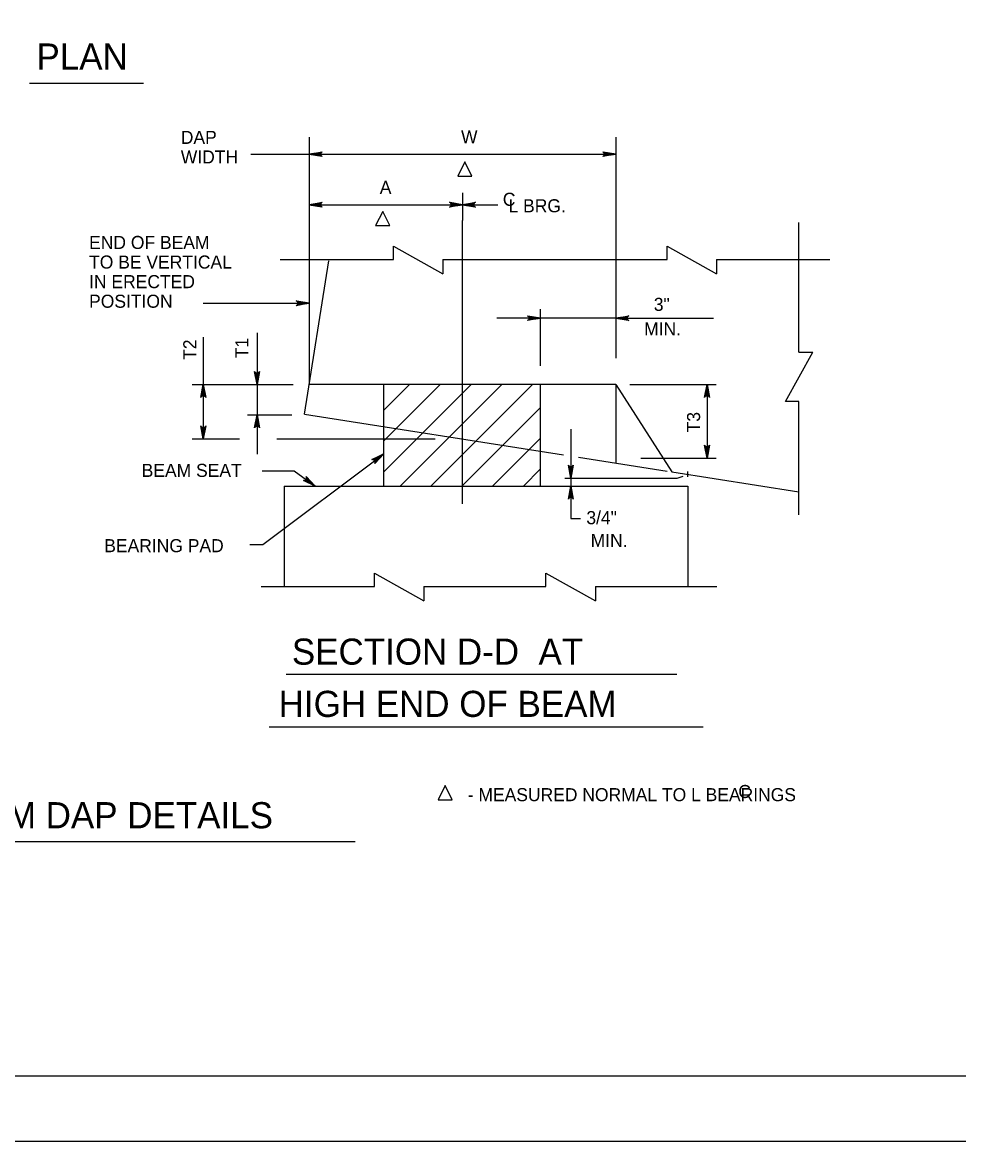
# Model space of a CAD drawing. Extents: x 639331 to 643089, y 299088 to 300975.
# Drawn here: x 640779.2 to 640994.2, y 299087.7 to 299344.7 of the extents above; entities that cross this region are included whole.
import ezdxf

# ---------------------------------------------------------------- set-up
doc = ezdxf.new("R2010")
doc.units = 0
doc.layers.add('1', color=7, linetype='Continuous')
doc.layers.add('PLT-BNDY', color=7, linetype='Continuous')

msp = doc.modelspace()

# ---------------------------------------------------------------- linework, layer by layer
at = {"layer": '1'}
for p, q in [((640780.89, 299330.7), (640807.02, 299330.7)), ((640845.1, 299318.28), (640845.1, 299290.22)), ((640915.45, 299318.28), (640915.45, 299267.53)), ((640831.7, 299314.4), (640915.45, 299314.4)), ((640880.28, 299305.55), (640880.28, 299299.19)), ((640845.1, 299302.8), (640880.28, 299302.8)), ((640880.28, 299302.8), (640888.41, 299302.8)), ((640880.28, 299234.12), (640880.28, 299299.19)), ((640957.48, 299268.95), (640957.48, 299298.75)), ((640864.4, 299290.22), (640864.4, 299293.27)), ((640864.4, 299293.27), (640875.75, 299286.97)), ((640927.24, 299290.22), (640927.24, 299293.27)), ((640927.24, 299293.27), (640938.59, 299286.97)), ((640838.4, 299290.22), (640864.4, 299290.22)), ((640845.1, 299290.22), (640845.1, 299261.53)), ((640875.75, 299290.22), (640927.24, 299290.22)), ((640875.75, 299290.22), (640875.75, 299286.97)), ((640938.59, 299290.22), (640938.59, 299286.97)), ((640938.59, 299290.22), (640964.59, 299290.22)), ((640844.03, 299254.73), (640849.57, 299289.91)), ((640820.74, 299280.18), (640845.1, 299280.18)), ((640898.18, 299265.78), (640898.18, 299278.81)), ((640915.45, 299276.75), (640888.17, 299276.75)), ((640915.45, 299276.75), (640937.87, 299276.75)), ((640820.77, 299272.42), (640820.77, 299261.53)), ((640833.12, 299273.36), (640833.12, 299261.53)), ((640954.42, 299257.6), (640960.73, 299268.95)), ((640957.48, 299268.95), (640960.73, 299268.95)), ((640818.23, 299261.53), (640841.43, 299261.53)), ((640820.77, 299261.53), (640820.77, 299249.02)), ((640833.12, 299261.53), (640833.12, 299254.56)), ((640915.45, 299261.53), (640845.1, 299261.53)), ((640862.18, 299238.19), (640862.18, 299261.53)), ((640862.18, 299255.63), (640868.08, 299261.53)), ((640862.18, 299248.56), (640875.15, 299261.53)), ((640862.18, 299241.49), (640882.23, 299261.53)), ((640865.96, 299238.19), (640889.3, 299261.53)), ((640873.03, 299238.19), (640896.37, 299261.53)), ((640898.18, 299238.19), (640898.18, 299261.53)), ((640915.45, 299261.53), (640928.34, 299241.44)), ((640915.45, 299261.53), (640915.45, 299243.47)), ((640918.7, 299261.53), (640938.54, 299261.53)), ((640936.41, 299261.53), (640936.41, 299244.61)), ((640957.48, 299257.6), (640954.42, 299257.6)), ((640957.48, 299231.59), (640957.48, 299257.6)), ((640830.95, 299254.56), (640841.12, 299254.56)), ((640833.12, 299254.56), (640833.12, 299245.49)), ((640844.03, 299254.73), (640903.49, 299245.36)), ((640880.1, 299238.19), (640898.18, 299256.27)), ((640818.23, 299249.02), (640829.08, 299249.02)), ((640837.69, 299249.02), (640874.01, 299249.02)), ((640887.17, 299238.19), (640898.18, 299249.2)), ((640905.14, 299251.28), (640905.14, 299241.44)), ((640834.41, 299224.76), (640862.18, 299245.61)), ((640906.94, 299244.82), (640927.26, 299241.61)), ((640921.2, 299244.61), (640938.54, 299244.61)), ((640834.29, 299241.69), (640841.65, 299241.69)), ((640841.65, 299241.69), (640846.49, 299238.19)), ((640894.24, 299238.19), (640898.18, 299242.13)), ((640905.14, 299241.44), (640905.14, 299238.19)), ((640928.34, 299241.44), (640957.48, 299236.85)), ((640931.97, 299240.29), (640931.97, 299241.56)), ((640903.74, 299240.02), (640929.57, 299240.02)), ((640929.57, 299240.02), (640930.9, 299240.49)), ((640839.33, 299238.19), (640839.33, 299215.12)), ((640839.33, 299238.19), (640931.97, 299238.19)), ((640905.14, 299238.19), (640905.14, 299230.77)), ((640931.97, 299238.19), (640931.97, 299215.12)), ((640905.14, 299230.77), (640907.36, 299230.77)), ((640831.45, 299224.76), (640834.41, 299224.76)), ((640860.04, 299215.12), (640860.04, 299218.18)), ((640860.04, 299218.18), (640871.39, 299211.87)), ((640899.42, 299215.12), (640899.42, 299218.18)), ((640899.42, 299218.18), (640910.77, 299211.87)), ((640834.04, 299215.12), (640860.04, 299215.12)), ((640871.39, 299215.12), (640899.42, 299215.12)), ((640871.39, 299215.12), (640871.39, 299211.87)), ((640910.77, 299215.12), (640910.77, 299211.87)), ((640910.77, 299215.12), (640938.63, 299215.12)), ((640929.49, 299194.9), (640839.78, 299194.9)), ((640935.53, 299182.86), (640835.92, 299182.86)), ((640855.67, 299156.48), (640757.76, 299156.48)), ((641378.06, 299102.66), (640592.06, 299102.66))]:
    msp.add_line(p, q, dxfattribs=at)
for points in [[(640845.1, 299314.4), (640848.08, 299314.96), (640847.97, 299314.88), (640847.85, 299314.8), (640847.79, 299314.7), (640847.73, 299314.6), (640847.72, 299314.5), (640847.7, 299314.4), (640847.72, 299314.3), (640847.73, 299314.2), (640847.79, 299314.1), (640847.85, 299314), (640847.97, 299313.93), (640848.08, 299313.85), (640845.1, 299314.4), (640847.97, 299313.93), (640847.85, 299314), (640845.1, 299314.4), (640847.79, 299314.1), (640847.73, 299314.2), (640845.1, 299314.4), (640847.72, 299314.3), (640847.7, 299314.4), (640845.1, 299314.4), (640847.72, 299314.5), (640847.73, 299314.6), (640845.1, 299314.4), (640847.79, 299314.7), (640847.85, 299314.8), (640845.1, 299314.4), (640847.97, 299314.88)], [(640915.45, 299314.4), (640912.47, 299313.85), (640912.58, 299313.93), (640912.7, 299314), (640912.76, 299314.1), (640912.82, 299314.2), (640912.83, 299314.3), (640912.85, 299314.4), (640912.83, 299314.5), (640912.82, 299314.6), (640912.76, 299314.7), (640912.7, 299314.8), (640912.58, 299314.88), (640912.47, 299314.96), (640915.45, 299314.4), (640912.58, 299314.88), (640912.7, 299314.8), (640915.45, 299314.4), (640912.76, 299314.7), (640912.82, 299314.6), (640915.45, 299314.4), (640912.83, 299314.5), (640912.85, 299314.4), (640915.45, 299314.4), (640912.83, 299314.3), (640912.82, 299314.2), (640915.45, 299314.4), (640912.76, 299314.1), (640912.7, 299314), (640915.45, 299314.4), (640912.58, 299313.93)], [(640845.1, 299302.8), (640848.08, 299303.36), (640847.97, 299303.28), (640847.85, 299303.2), (640847.79, 299303.1), (640847.73, 299303), (640847.72, 299302.9), (640847.7, 299302.8), (640847.72, 299302.7), (640847.73, 299302.6), (640847.79, 299302.5), (640847.85, 299302.4), (640847.97, 299302.32), (640848.08, 299302.24), (640845.1, 299302.8), (640847.97, 299302.32), (640847.85, 299302.4), (640845.1, 299302.8), (640847.79, 299302.5), (640847.73, 299302.6), (640845.1, 299302.8), (640847.72, 299302.7), (640847.7, 299302.8), (640845.1, 299302.8), (640847.72, 299302.9), (640847.73, 299303), (640845.1, 299302.8), (640847.79, 299303.1), (640847.85, 299303.2), (640845.1, 299302.8), (640847.97, 299303.28)], [(640880.28, 299302.8), (640877.29, 299302.24), (640877.41, 299302.32), (640877.52, 299302.4), (640877.58, 299302.5), (640877.64, 299302.6), (640877.66, 299302.7), (640877.67, 299302.8), (640877.66, 299302.9), (640877.64, 299303), (640877.58, 299303.1), (640877.52, 299303.2), (640877.41, 299303.28), (640877.29, 299303.36), (640880.28, 299302.8), (640877.41, 299303.28), (640877.52, 299303.2), (640880.28, 299302.8), (640877.58, 299303.1), (640877.64, 299303), (640880.28, 299302.8), (640877.66, 299302.9), (640877.67, 299302.8), (640880.28, 299302.8), (640877.66, 299302.7), (640877.64, 299302.6), (640880.28, 299302.8), (640877.58, 299302.5), (640877.52, 299302.4), (640880.28, 299302.8), (640877.41, 299302.32)], [(640880.28, 299302.8), (640883.26, 299303.36), (640883.14, 299303.28), (640883.03, 299303.2), (640882.97, 299303.1), (640882.91, 299303), (640882.89, 299302.9), (640882.88, 299302.8), (640882.89, 299302.7), (640882.91, 299302.6), (640882.97, 299302.5), (640883.03, 299302.4), (640883.14, 299302.32), (640883.26, 299302.24), (640880.28, 299302.8), (640883.14, 299302.32), (640883.03, 299302.4), (640880.28, 299302.8), (640882.97, 299302.5), (640882.91, 299302.6), (640880.28, 299302.8), (640882.89, 299302.7), (640882.88, 299302.8), (640880.28, 299302.8), (640882.89, 299302.9), (640882.91, 299303), (640880.28, 299302.8), (640882.97, 299303.1), (640883.03, 299303.2), (640880.28, 299302.8), (640883.14, 299303.28)], [(640845.1, 299280.18), (640842.12, 299279.62), (640842.23, 299279.7), (640842.35, 299279.78), (640842.41, 299279.88), (640842.46, 299279.98), (640842.48, 299280.08), (640842.5, 299280.18), (640842.48, 299280.28), (640842.46, 299280.38), (640842.41, 299280.48), (640842.35, 299280.58), (640842.23, 299280.66), (640842.12, 299280.74), (640845.1, 299280.18), (640842.23, 299280.66), (640842.35, 299280.58), (640845.1, 299280.18), (640842.41, 299280.48), (640842.46, 299280.38), (640845.1, 299280.18), (640842.48, 299280.28), (640842.5, 299280.18), (640845.1, 299280.18), (640842.48, 299280.08), (640842.46, 299279.98), (640845.1, 299280.18), (640842.41, 299279.88), (640842.35, 299279.78), (640845.1, 299280.18), (640842.23, 299279.7)], [(640898.18, 299276.75), (640895.2, 299276.19), (640895.31, 299276.27), (640895.43, 299276.35), (640895.49, 299276.45), (640895.55, 299276.55), (640895.56, 299276.65), (640895.58, 299276.75), (640895.56, 299276.85), (640895.55, 299276.95), (640895.49, 299277.05), (640895.43, 299277.15), (640895.31, 299277.23), (640895.2, 299277.3), (640898.18, 299276.75), (640895.31, 299277.23), (640895.43, 299277.15), (640898.18, 299276.75), (640895.49, 299277.05), (640895.55, 299276.95), (640898.18, 299276.75), (640895.56, 299276.85), (640895.58, 299276.75), (640898.18, 299276.75), (640895.56, 299276.65), (640895.55, 299276.55), (640898.18, 299276.75), (640895.49, 299276.45), (640895.43, 299276.35), (640898.18, 299276.75), (640895.31, 299276.27)], [(640915.45, 299276.75), (640918.43, 299277.3), (640918.32, 299277.23), (640918.2, 299277.15), (640918.14, 299277.05), (640918.09, 299276.95), (640918.07, 299276.85), (640918.05, 299276.75), (640918.07, 299276.65), (640918.09, 299276.55), (640918.14, 299276.45), (640918.2, 299276.35), (640918.32, 299276.27), (640918.43, 299276.19), (640915.45, 299276.75), (640918.32, 299276.27), (640918.2, 299276.35), (640915.45, 299276.75), (640918.14, 299276.45), (640918.09, 299276.55), (640915.45, 299276.75), (640918.07, 299276.65), (640918.05, 299276.75), (640915.45, 299276.75), (640918.07, 299276.85), (640918.09, 299276.95), (640915.45, 299276.75), (640918.14, 299277.05), (640918.2, 299277.15), (640915.45, 299276.75), (640918.32, 299277.23)], [(640833.12, 299261.53), (640832.56, 299264.51), (640832.64, 299264.4), (640832.72, 299264.28), (640832.82, 299264.23), (640832.92, 299264.17), (640833.02, 299264.15), (640833.12, 299264.13), (640833.22, 299264.15), (640833.32, 299264.17), (640833.42, 299264.23), (640833.52, 299264.28), (640833.6, 299264.4), (640833.68, 299264.51), (640833.12, 299261.53), (640833.6, 299264.4), (640833.52, 299264.28), (640833.12, 299261.53), (640833.42, 299264.23), (640833.32, 299264.17), (640833.12, 299261.53), (640833.22, 299264.15), (640833.12, 299264.13), (640833.12, 299261.53), (640833.02, 299264.15), (640832.92, 299264.17), (640833.12, 299261.53), (640832.82, 299264.23), (640832.72, 299264.28), (640833.12, 299261.53), (640832.64, 299264.4)], [(640820.77, 299261.53), (640821.33, 299258.55), (640821.25, 299258.66), (640821.17, 299258.78), (640821.07, 299258.84), (640820.97, 299258.9), (640820.87, 299258.91), (640820.77, 299258.93), (640820.67, 299258.91), (640820.57, 299258.9), (640820.47, 299258.84), (640820.37, 299258.78), (640820.29, 299258.66), (640820.21, 299258.55), (640820.77, 299261.53), (640820.29, 299258.66), (640820.37, 299258.78), (640820.77, 299261.53), (640820.47, 299258.84), (640820.57, 299258.9), (640820.77, 299261.53), (640820.67, 299258.91), (640820.77, 299258.93), (640820.77, 299261.53), (640820.87, 299258.91), (640820.97, 299258.9), (640820.77, 299261.53), (640821.07, 299258.84), (640821.17, 299258.78), (640820.77, 299261.53), (640821.25, 299258.66)], [(640936.41, 299261.53), (640936.97, 299258.55), (640936.89, 299258.66), (640936.81, 299258.78), (640936.71, 299258.84), (640936.61, 299258.9), (640936.51, 299258.91), (640936.41, 299258.93), (640936.31, 299258.91), (640936.21, 299258.9), (640936.11, 299258.84), (640936.01, 299258.78), (640935.93, 299258.66), (640935.85, 299258.55), (640936.41, 299261.53), (640935.93, 299258.66), (640936.01, 299258.78), (640936.41, 299261.53), (640936.11, 299258.84), (640936.21, 299258.9), (640936.41, 299261.53), (640936.31, 299258.91), (640936.41, 299258.93), (640936.41, 299261.53), (640936.51, 299258.91), (640936.61, 299258.9), (640936.41, 299261.53), (640936.71, 299258.84), (640936.81, 299258.78), (640936.41, 299261.53), (640936.89, 299258.66)], [(640833.12, 299254.56), (640833.68, 299251.58), (640833.6, 299251.69), (640833.52, 299251.81), (640833.42, 299251.87), (640833.32, 299251.93), (640833.22, 299251.94), (640833.12, 299251.96), (640833.02, 299251.94), (640832.92, 299251.93), (640832.82, 299251.87), (640832.72, 299251.81), (640832.64, 299251.69), (640832.56, 299251.58), (640833.12, 299254.56), (640832.64, 299251.69), (640832.72, 299251.81), (640833.12, 299254.56), (640832.82, 299251.87), (640832.92, 299251.93), (640833.12, 299254.56), (640833.02, 299251.94), (640833.12, 299251.96), (640833.12, 299254.56), (640833.22, 299251.94), (640833.32, 299251.93), (640833.12, 299254.56), (640833.42, 299251.87), (640833.52, 299251.81), (640833.12, 299254.56), (640833.6, 299251.69)], [(640820.77, 299249.02), (640820.21, 299252), (640820.29, 299251.89), (640820.37, 299251.77), (640820.47, 299251.71), (640820.57, 299251.65), (640820.67, 299251.64), (640820.77, 299251.62), (640820.87, 299251.64), (640820.97, 299251.65), (640821.07, 299251.71), (640821.17, 299251.77), (640821.25, 299251.89), (640821.33, 299252), (640820.77, 299249.02), (640821.25, 299251.89), (640821.17, 299251.77), (640820.77, 299249.02), (640821.07, 299251.71), (640820.97, 299251.65), (640820.77, 299249.02), (640820.87, 299251.64), (640820.77, 299251.62), (640820.77, 299249.02), (640820.67, 299251.64), (640820.57, 299251.65), (640820.77, 299249.02), (640820.47, 299251.71), (640820.37, 299251.77), (640820.77, 299249.02), (640820.29, 299251.89)], [(640936.41, 299244.61), (640935.85, 299247.59), (640935.93, 299247.48), (640936.01, 299247.37), (640936.11, 299247.31), (640936.21, 299247.25), (640936.31, 299247.23), (640936.41, 299247.21), (640936.51, 299247.23), (640936.61, 299247.25), (640936.71, 299247.31), (640936.81, 299247.37), (640936.89, 299247.48), (640936.97, 299247.59), (640936.41, 299244.61), (640936.89, 299247.48), (640936.81, 299247.37), (640936.41, 299244.61), (640936.71, 299247.31), (640936.61, 299247.25), (640936.41, 299244.61), (640936.51, 299247.23), (640936.41, 299247.21), (640936.41, 299244.61), (640936.31, 299247.23), (640936.21, 299247.25), (640936.41, 299244.61), (640936.11, 299247.31), (640936.01, 299247.37), (640936.41, 299244.61), (640935.93, 299247.48)], [(640862.18, 299245.61), (640860.13, 299243.38), (640860.18, 299243.51), (640860.22, 299243.64), (640860.21, 299243.76), (640860.2, 299243.87), (640860.15, 299243.96), (640860.1, 299244.05), (640860.03, 299244.12), (640859.95, 299244.19), (640859.85, 299244.24), (640859.74, 299244.28), (640859.6, 299244.28), (640859.46, 299244.27), (640862.18, 299245.61), (640859.6, 299244.28), (640859.74, 299244.28), (640862.18, 299245.61), (640859.85, 299244.24), (640859.95, 299244.19), (640862.18, 299245.61), (640860.03, 299244.12), (640860.1, 299244.05), (640862.18, 299245.61), (640860.15, 299243.96), (640860.2, 299243.87), (640862.18, 299245.61), (640860.21, 299243.76), (640860.22, 299243.64), (640862.18, 299245.61), (640860.18, 299243.51)], [(640905.14, 299240.02), (640904.58, 299243), (640904.66, 299242.89), (640904.74, 299242.77), (640904.84, 299242.71), (640904.94, 299242.65), (640905.04, 299242.64), (640905.14, 299242.62), (640905.24, 299242.64), (640905.34, 299242.65), (640905.44, 299242.71), (640905.54, 299242.77), (640905.62, 299242.89), (640905.7, 299243), (640905.14, 299240.02), (640905.62, 299242.89), (640905.54, 299242.77), (640905.14, 299240.02), (640905.44, 299242.71), (640905.34, 299242.65), (640905.14, 299240.02), (640905.24, 299242.64), (640905.14, 299242.62), (640905.14, 299240.02), (640905.04, 299242.64), (640904.94, 299242.65), (640905.14, 299240.02), (640904.84, 299242.71), (640904.74, 299242.77), (640905.14, 299240.02), (640904.66, 299242.89)], [(640846.49, 299238.19), (640843.75, 299239.49), (640843.89, 299239.48), (640844.03, 299239.48), (640844.13, 299239.53), (640844.24, 299239.57), (640844.31, 299239.64), (640844.39, 299239.72), (640844.43, 299239.81), (640844.48, 299239.9), (640844.49, 299240.01), (640844.5, 299240.13), (640844.45, 299240.26), (640844.4, 299240.39), (640846.49, 299238.19), (640844.45, 299240.26), (640844.5, 299240.13), (640846.49, 299238.19), (640844.49, 299240.01), (640844.48, 299239.9), (640846.49, 299238.19), (640844.43, 299239.81), (640844.39, 299239.72), (640846.49, 299238.19), (640844.31, 299239.64), (640844.24, 299239.57), (640846.49, 299238.19), (640844.13, 299239.53), (640844.03, 299239.48), (640846.49, 299238.19), (640843.89, 299239.48)], [(640905.14, 299238.19), (640905.7, 299235.21), (640905.62, 299235.32), (640905.54, 299235.44), (640905.44, 299235.5), (640905.34, 299235.56), (640905.24, 299235.57), (640905.14, 299235.59), (640905.04, 299235.57), (640904.94, 299235.56), (640904.84, 299235.5), (640904.74, 299235.44), (640904.66, 299235.32), (640904.58, 299235.21), (640905.14, 299238.19), (640904.66, 299235.32), (640904.74, 299235.44), (640905.14, 299238.19), (640904.84, 299235.5), (640904.94, 299235.56), (640905.14, 299238.19), (640905.04, 299235.57), (640905.14, 299235.59), (640905.14, 299238.19), (640905.24, 299235.57), (640905.34, 299235.56), (640905.14, 299238.19), (640905.44, 299235.5), (640905.54, 299235.44), (640905.14, 299238.19), (640905.62, 299235.32)]]:
    msp.add_lwpolyline(points, dxfattribs=at)
for points in [[(640879.2, 299309.39), (640882.42, 299309.39), (640880.81, 299312.62)], [(640860.34, 299298), (640863.56, 299298), (640861.95, 299301.23)], [(640874.67, 299166.18), (640877.9, 299166.18), (640876.28, 299169.41)]]:
    msp.add_lwpolyline(points, close=True, dxfattribs=at)
at = {"layer": 'PLT-BNDY'}
msp.add_lwpolyline([(640552.06, 299681.66), (641393.06, 299681.66), (641393.06, 299087.66), (640552.06, 299087.66)], close=True, dxfattribs=at)

# ---------------------------------------------------------------- texts
at = {"layer": '1'}
for s, height, p in [('PLAN', 6, (640782.48, 299333.83)), ('DAP', 3, (640815.61, 299316.77)), ('W', 3, (640879.94, 299316.91)), ('WIDTH', 3, (640815.61, 299312.27)), ('A', 3, (640861.28, 299305.3)), ('C', 3, (640889.53, 299302.55)), ('L BRG.', 3, (640890.84, 299301.06)), ('END OF BEAM', 3, (640794.56, 299292.64)), ('TO BE VERTICAL', 3, (640794.56, 299288.14)), ('IN ERECTED', 3, (640794.56, 299283.64)), ('POSITION', 3, (640794.56, 299279.14)), ('3"', 3, (640924.19, 299278.42)), ('MIN.', 3, (640921.96, 299272.79)), ('BEAM SEAT', 3, (640806.63, 299240.3)), ('3/4"', 3, (640908.71, 299229.44)), ('BEARING PAD', 3, (640798.04, 299223.01)), ('MIN.', 3, (640909.69, 299224.22)), ('SECTION D-D  AT', 6, (640841.11, 299197.18)), ('HIGH END OF BEAM', 6, (640838.08, 299185.18)), ('C', 3, (640943.59, 299166.56)), ('- MEASURED NORMAL TO L BEARINGS', 3, (640881.48, 299165.83)), ('BEAM DAP DETAILS', 6, (640759.63, 299159.61))]:
    msp.add_text(s, height=height, dxfattribs=at).set_placement(p)
for s, p in [('T2', (640819.17, 299267.18)), ('T1', (640831.14, 299267.56)), ('T3', (640934.82, 299250.53))]:
    msp.add_text(s, height=3, rotation=90, dxfattribs=at).set_placement(p)

doc.saveas('drawing.dxf')
